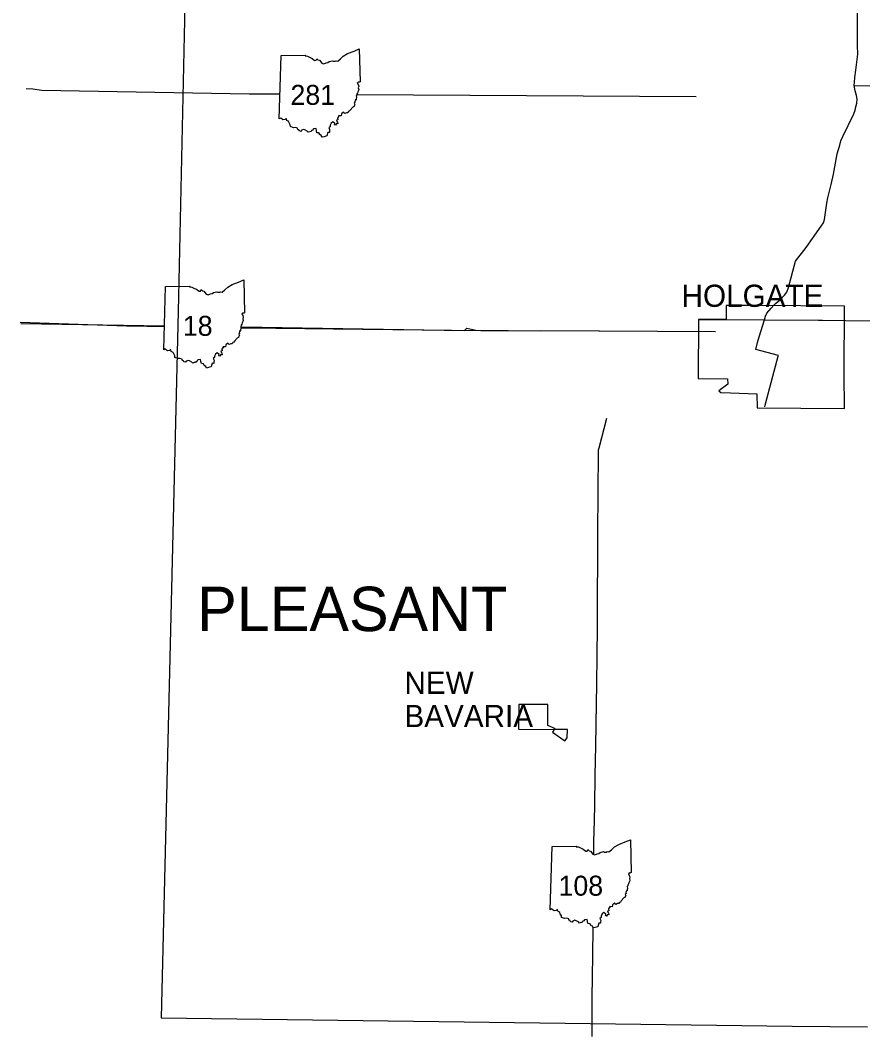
# Model space of a CAD drawing. Extents: x -232 to 448, y 619 to 1059.
# Drawn here: x -28.7 to 10.23, y 750.67 to 797.65 of the extents above; entities that cross this region are included whole.
import ezdxf

# ---------------------------------------------------------------- set-up
doc = ezdxf.new("R2010")
doc.units = 0
doc.layers.add('Default', color=7, linetype='Continuous')

msp = doc.modelspace()

# ---------------------------------------------------------------- linework, layer by layer
at = {"layer": 'Default'}
for p, q in [((-16.731, 793.092), (-16.649, 796.021)), ((-16.731, 793.092), (-16.649, 796.021)), ((-22.072, 782.415), (-21.99, 785.344)), ((-22.072, 782.415), (-21.99, 785.344)), ((-4.204, 756.535), (-4.122, 759.464)), ((-4.204, 756.535), (-4.122, 759.464))]:
    msp.add_line(p, q, dxfattribs=at)
for points in [[(-20.701, 816.815), (-21.395, 784.199)], [(9.837, 794.647), (9.853, 794.793), (9.868, 795.006), (9.912, 795.352), (10.001, 795.97), (10.012, 796.089), (9.99, 796.49), (10.001, 798.599), (10.002, 800.042), (9.959, 803.751), (9.919, 806.086), (9.893, 808.715), (9.882, 809.667), (9.862, 810.894)], [(-16.649, 796.021), (-15.512, 796.04), (-15.53, 796.005), (-15.423, 795.997), (-15.309, 795.935), (-15.213, 795.895), (-15.095, 795.802), (-15.024, 795.803), (-14.994, 795.879), (-14.94, 795.82), (-14.876, 795.81), (-14.766, 795.67), (-14.674, 795.639), (-14.565, 795.687), (-14.483, 795.695), (-14.423, 795.743), (-14.267, 795.783), (-14.223, 795.759), (-14.141, 795.764), (-14.099, 795.782), (-14.027, 795.766), (-13.9, 795.872), (-13.77, 795.998), (-13.569, 796.116), (-13.27, 796.229), (-13.032, 796.329), (-12.998, 794.809)], [(-16.649, 796.021), (-15.512, 796.04), (-15.53, 796.005), (-15.423, 795.997), (-15.309, 795.935), (-15.213, 795.895), (-15.095, 795.802), (-15.024, 795.803), (-14.994, 795.879), (-14.94, 795.82), (-14.876, 795.81), (-14.766, 795.67), (-14.674, 795.639), (-14.565, 795.687), (-14.483, 795.695), (-14.423, 795.743), (-14.267, 795.783), (-14.223, 795.759), (-14.141, 795.764), (-14.099, 795.782), (-14.027, 795.766), (-13.9, 795.872), (-13.77, 795.998), (-13.569, 796.116), (-13.27, 796.229), (-13.032, 796.329), (-12.998, 794.809)], [(-28.433, 794.506), (-28.124, 794.493), (-27.699, 794.427), (-18.127, 794.257), (-16.698, 794.248)], [(-12.998, 794.809), (-13.033, 794.788), (-13.088, 794.798), (-13.124, 794.755), (-13.079, 794.684), (-13.058, 794.609), (-13.077, 794.526), (-13.058, 794.458), (-13.071, 794.401), (-13.105, 794.344), (-13.117, 794.289), (-13.146, 794.232), (-13.143, 794.2), (-13.171, 794.175), (-13.166, 794.08), (-13.18, 794.027), (-13.175, 793.982), (-13.22, 793.97), (-13.21, 793.932), (-13.239, 793.903), (-13.232, 793.853), (-13.265, 793.822), (-13.233, 793.758), (-13.259, 793.738), (-13.28, 793.66), (-13.337, 793.644), (-13.453, 793.502), (-13.494, 793.449), (-13.54, 793.436), (-13.565, 793.38), (-13.621, 793.38), (-13.707, 793.342), (-13.762, 793.408), (-13.858, 793.329), (-13.87, 793.237), (-13.992, 793.24), (-13.987, 793.194), (-14.014, 793.181), (-14.039, 793.134), (-14.025, 793.052), (-14.082, 793.031), (-14.075, 792.983), (-14.038, 792.954), (-14.022, 792.863), (-14.083, 792.882), (-14.133, 792.805), (-14.184, 792.823), (-14.167, 792.888), (-14.254, 792.966), (-14.336, 792.903), (-14.378, 792.803), (-14.379, 792.736), (-14.44, 792.695), (-14.401, 792.6), (-14.408, 792.534), (-14.407, 792.472), (-14.483, 792.474), (-14.529, 792.306)], [(-12.998, 794.809), (-13.033, 794.788), (-13.088, 794.798), (-13.124, 794.755), (-13.079, 794.684), (-13.058, 794.609), (-13.077, 794.526), (-13.058, 794.458), (-13.071, 794.401), (-13.105, 794.344), (-13.117, 794.289), (-13.146, 794.232), (-13.143, 794.2), (-13.171, 794.175), (-13.166, 794.08), (-13.18, 794.027), (-13.175, 793.982), (-13.22, 793.97), (-13.21, 793.932), (-13.239, 793.903), (-13.232, 793.853), (-13.265, 793.822), (-13.233, 793.758), (-13.259, 793.738), (-13.28, 793.66), (-13.337, 793.644), (-13.453, 793.502), (-13.494, 793.449), (-13.54, 793.436), (-13.565, 793.38), (-13.621, 793.38), (-13.707, 793.342), (-13.762, 793.408), (-13.858, 793.329), (-13.87, 793.237), (-13.992, 793.24), (-13.987, 793.194), (-14.014, 793.181), (-14.039, 793.134), (-14.025, 793.052), (-14.082, 793.031), (-14.075, 792.983), (-14.038, 792.954), (-14.022, 792.863), (-14.083, 792.882), (-14.133, 792.805), (-14.184, 792.823), (-14.167, 792.888), (-14.254, 792.966), (-14.336, 792.903), (-14.378, 792.803), (-14.379, 792.736), (-14.44, 792.695), (-14.401, 792.6), (-14.408, 792.534), (-14.407, 792.472), (-14.483, 792.474), (-14.529, 792.306)], [(6.134, 784.486), (6.211, 784.567), (6.426, 784.729), (6.621, 784.95), (6.729, 785.09), (6.805, 785.298), (7.124, 786.514), (7.619, 787.155), (8.318, 788.132), (8.418, 788.285), (8.468, 788.441), (8.57, 789.197), (8.626, 789.446), (8.77, 790.069), (8.886, 790.543), (8.942, 790.876), (9.05, 791.488), (9.11, 791.686), (9.176, 791.879), (9.222, 792.08), (9.311, 792.282), (9.824, 793.333), (9.886, 793.504), (9.921, 793.656), (9.959, 793.824), (9.975, 794.009), (9.949, 794.172), (9.892, 794.39), (9.837, 794.647)], [(9.837, 794.647), (12.998, 794.592), (16.275, 794.54), (21.699, 794.47), (27.126, 794.389), (32.559, 794.313)], [(-13.145, 794.226), (2.535, 794.13)], [(-14.529, 792.306), (-14.662, 792.274), (-14.754, 792.255), (-14.786, 792.331), (-14.852, 792.371), (-14.895, 792.448), (-14.99, 792.459), (-15.012, 792.564), (-15.023, 792.65), (-15.152, 792.629), (-15.187, 792.576), (-15.233, 792.562), (-15.26, 792.51), (-15.322, 792.505), (-15.389, 792.48), (-15.433, 792.532), (-15.543, 792.584), (-15.592, 792.611), (-15.696, 792.569), (-15.718, 792.52), (-15.8, 792.542), (-15.819, 792.597), (-15.869, 792.613), (-15.88, 792.671), (-15.986, 792.702), (-16.068, 792.69), (-16.211, 792.737), (-16.22, 792.814), (-16.269, 792.907), (-16.294, 792.972), (-16.385, 793.022), (-16.403, 793.099), (-16.432, 793.097), (-16.459, 793.065), (-16.559, 793.051), (-16.6, 793.083), (-16.656, 793.137), (-16.731, 793.092)], [(-14.529, 792.306), (-14.662, 792.274), (-14.754, 792.255), (-14.786, 792.331), (-14.852, 792.371), (-14.895, 792.448), (-14.99, 792.459), (-15.012, 792.564), (-15.023, 792.65), (-15.152, 792.629), (-15.187, 792.576), (-15.233, 792.562), (-15.26, 792.51), (-15.322, 792.505), (-15.389, 792.48), (-15.433, 792.532), (-15.543, 792.584), (-15.592, 792.611), (-15.696, 792.569), (-15.718, 792.52), (-15.8, 792.542), (-15.819, 792.597), (-15.869, 792.613), (-15.88, 792.671), (-15.986, 792.702), (-16.068, 792.69), (-16.211, 792.737), (-16.22, 792.814), (-16.269, 792.907), (-16.294, 792.972), (-16.385, 793.022), (-16.403, 793.099), (-16.432, 793.097), (-16.459, 793.065), (-16.559, 793.051), (-16.6, 793.083), (-16.656, 793.137), (-16.731, 793.092)], [(-21.99, 785.344), (-20.854, 785.363), (-20.871, 785.327), (-20.764, 785.32), (-20.65, 785.257), (-20.554, 785.218), (-20.436, 785.125), (-20.365, 785.126), (-20.336, 785.202), (-20.282, 785.143), (-20.218, 785.133), (-20.107, 784.992), (-20.015, 784.962), (-19.906, 785.01), (-19.824, 785.018), (-19.764, 785.066), (-19.608, 785.106), (-19.565, 785.082), (-19.482, 785.087), (-19.441, 785.105), (-19.369, 785.089), (-19.242, 785.195), (-19.111, 785.321), (-18.911, 785.439), (-18.611, 785.551), (-18.374, 785.652), (-18.34, 784.132)], [(-21.99, 785.344), (-20.854, 785.363), (-20.871, 785.327), (-20.764, 785.32), (-20.65, 785.257), (-20.554, 785.218), (-20.436, 785.125), (-20.365, 785.126), (-20.336, 785.202), (-20.282, 785.143), (-20.218, 785.133), (-20.107, 784.992), (-20.015, 784.962), (-19.906, 785.01), (-19.824, 785.018), (-19.764, 785.066), (-19.608, 785.106), (-19.565, 785.082), (-19.482, 785.087), (-19.441, 785.105), (-19.369, 785.089), (-19.242, 785.195), (-19.111, 785.321), (-18.911, 785.439), (-18.611, 785.551), (-18.374, 785.652), (-18.34, 784.132)], [(-21.395, 784.199), (-22.189, 751.541)], [(-18.34, 784.132), (-18.375, 784.111), (-18.429, 784.121), (-18.466, 784.078), (-18.42, 784.007), (-18.399, 783.932), (-18.418, 783.849), (-18.399, 783.781), (-18.412, 783.723), (-18.446, 783.667), (-18.458, 783.612), (-18.487, 783.555), (-18.485, 783.523), (-18.512, 783.498), (-18.507, 783.403), (-18.521, 783.35), (-18.517, 783.305), (-18.562, 783.293), (-18.551, 783.255), (-18.58, 783.226), (-18.574, 783.176), (-18.606, 783.144), (-18.575, 783.081), (-18.6, 783.06), (-18.621, 782.983), (-18.679, 782.967), (-18.794, 782.825), (-18.835, 782.772), (-18.881, 782.758), (-18.906, 782.703), (-18.962, 782.703), (-19.048, 782.665), (-19.103, 782.731), (-19.2, 782.651), (-19.211, 782.56), (-19.333, 782.563), (-19.328, 782.517), (-19.356, 782.503), (-19.38, 782.457), (-19.366, 782.375), (-19.423, 782.354), (-19.416, 782.306), (-19.38, 782.277), (-19.363, 782.186), (-19.424, 782.204), (-19.474, 782.128), (-19.525, 782.146), (-19.509, 782.211), (-19.595, 782.289), (-19.677, 782.226), (-19.72, 782.126), (-19.72, 782.059), (-19.781, 782.018), (-19.742, 781.923), (-19.749, 781.857), (-19.748, 781.795), (-19.824, 781.797), (-19.871, 781.629)], [(-18.34, 784.132), (-18.375, 784.111), (-18.429, 784.121), (-18.466, 784.078), (-18.42, 784.007), (-18.399, 783.932), (-18.418, 783.849), (-18.399, 783.781), (-18.412, 783.723), (-18.446, 783.667), (-18.458, 783.612), (-18.487, 783.555), (-18.485, 783.523), (-18.512, 783.498), (-18.507, 783.403), (-18.521, 783.35), (-18.517, 783.305), (-18.562, 783.293), (-18.551, 783.255), (-18.58, 783.226), (-18.574, 783.176), (-18.606, 783.144), (-18.575, 783.081), (-18.6, 783.06), (-18.621, 782.983), (-18.679, 782.967), (-18.794, 782.825), (-18.835, 782.772), (-18.881, 782.758), (-18.906, 782.703), (-18.962, 782.703), (-19.048, 782.665), (-19.103, 782.731), (-19.2, 782.651), (-19.211, 782.56), (-19.333, 782.563), (-19.328, 782.517), (-19.356, 782.503), (-19.38, 782.457), (-19.366, 782.375), (-19.423, 782.354), (-19.416, 782.306), (-19.38, 782.277), (-19.363, 782.186), (-19.424, 782.204), (-19.474, 782.128), (-19.525, 782.146), (-19.509, 782.211), (-19.595, 782.289), (-19.677, 782.226), (-19.72, 782.126), (-19.72, 782.059), (-19.781, 782.018), (-19.742, 781.923), (-19.749, 781.857), (-19.748, 781.795), (-19.824, 781.797), (-19.871, 781.629)], [(3.675, 780.444), (4.125, 780.426), (5.343, 780.391), (5.354, 779.735), (9.385, 779.703), (9.382, 781.318), (9.39, 784.443), (5.34, 784.477), (3.92, 784.474), (3.921, 783.818)], [(5.449, 783.015), (5.688, 783.807), (5.741, 783.981), (5.809, 784.109), (6.009, 784.352), (6.134, 784.486)], [(-22.043, 783.487), (-23.649, 783.516), (-23.785, 783.52), (-28.697, 783.682)], [(3.921, 783.818), (2.65, 783.824), (2.637, 781.093), (3.984, 781.075)], [(2.651, 783.823), (3.031, 783.821)], [(3.031, 783.821), (3.899, 783.817)], [(3.899, 783.817), (5.688, 783.807), (8.186, 783.787)], [(8.186, 783.787), (8.376, 783.785), (9.434, 783.774)], [(9.434, 783.774), (10.873, 783.759), (14.752, 783.716), (16.259, 783.705), (19.182, 783.663), (21.655, 783.61), (25.392, 783.504), (28.66, 783.449), (32.512, 783.431)], [(-28.667, 783.639), (-22.041, 783.536)], [(-18.481, 783.481), (-8.165, 783.32), (-8.062, 783.417), (-7.638, 783.322), (-4.65, 783.306)], [(3.433, 783.246), (-1.934, 783.287), (-1.963, 783.287), (-7.361, 783.297), (-7.413, 783.292), (-12.837, 783.359), (-12.88, 783.36), (-18.224, 783.416), (-18.322, 783.419), (-18.481, 783.422)], [(5.298, 782.432), (5.372, 782.762), (5.449, 783.015)], [(-19.871, 781.629), (-20.003, 781.597), (-20.095, 781.577), (-20.128, 781.654), (-20.194, 781.694), (-20.236, 781.771), (-20.331, 781.781), (-20.353, 781.887), (-20.364, 781.973), (-20.493, 781.952), (-20.529, 781.899), (-20.574, 781.885), (-20.601, 781.832), (-20.664, 781.828), (-20.731, 781.803), (-20.774, 781.855), (-20.884, 781.907), (-20.934, 781.934), (-21.037, 781.892), (-21.059, 781.843), (-21.141, 781.864), (-21.16, 781.919), (-21.21, 781.936), (-21.221, 781.994), (-21.328, 782.025), (-21.409, 782.013), (-21.552, 782.06), (-21.561, 782.137), (-21.61, 782.23), (-21.635, 782.295), (-21.726, 782.345), (-21.744, 782.422), (-21.774, 782.42), (-21.8, 782.388), (-21.901, 782.374), (-21.941, 782.405), (-21.997, 782.459), (-22.072, 782.415)], [(-19.871, 781.629), (-20.003, 781.597), (-20.095, 781.577), (-20.128, 781.654), (-20.194, 781.694), (-20.236, 781.771), (-20.331, 781.781), (-20.353, 781.887), (-20.364, 781.973), (-20.493, 781.952), (-20.529, 781.899), (-20.574, 781.885), (-20.601, 781.832), (-20.664, 781.828), (-20.731, 781.803), (-20.774, 781.855), (-20.884, 781.907), (-20.934, 781.934), (-21.037, 781.892), (-21.059, 781.843), (-21.141, 781.864), (-21.16, 781.919), (-21.21, 781.936), (-21.221, 781.994), (-21.328, 782.025), (-21.409, 782.013), (-21.552, 782.06), (-21.561, 782.137), (-21.61, 782.23), (-21.635, 782.295), (-21.726, 782.345), (-21.744, 782.422), (-21.774, 782.42), (-21.8, 782.388), (-21.901, 782.374), (-21.941, 782.405), (-21.997, 782.459), (-22.072, 782.415)], [(6.328, 782.131), (6.338, 782.166), (5.298, 782.432)], [(5.711, 779.786), (5.73, 779.858), (6.081, 781.197), (6.328, 782.131)], [(3.984, 781.075), (4.002, 780.834), (3.58, 780.525), (3.675, 780.444)], [(-2.195, 759.098), (-2.188, 759.765), (-2.178, 760.09), (-2.149, 761.339), (-2.124, 762.739), (-2.098, 764.11), (-2.072, 766.079), (-2.061, 766.981), (-2.03, 769.608), (-2.016, 771.158), (-2.01, 772.617), (-2.001, 774.031), (-1.988, 775.729), (-1.972, 777.766), (-1.971, 777.803), (-1.952, 777.889), (-1.59, 779.269)], [(-5.664, 766.03), (-5.674, 764.891), (-4.025, 764.872)], [(-4.315, 766.03), (-5.664, 766.03)], [(-4.315, 765.049), (-4.315, 766.03)], [(-3.407, 764.865), (-3.96, 764.871), (-4.048, 764.93), (-4.108, 764.957), (-4.315, 765.049)], [(-4.025, 764.872), (-4.107, 764.754), (-3.533, 764.352)], [(-3.417, 764.478), (-3.407, 764.865)], [(-3.533, 764.352), (-3.417, 764.478)], [(-4.122, 759.464), (-2.985, 759.483), (-3.003, 759.447), (-2.896, 759.44), (-2.782, 759.377), (-2.685, 759.338), (-2.568, 759.245), (-2.497, 759.246), (-2.467, 759.322), (-2.413, 759.263), (-2.349, 759.253), (-2.238, 759.113), (-2.147, 759.082), (-2.037, 759.13), (-1.956, 759.138), (-1.896, 759.186), (-1.74, 759.226), (-1.696, 759.202), (-1.614, 759.207), (-1.572, 759.225), (-1.5, 759.209), (-1.373, 759.315), (-1.243, 759.441), (-1.042, 759.559), (-0.742, 759.672), (-0.505, 759.772), (-0.471, 758.252)], [(-4.122, 759.464), (-2.985, 759.483), (-3.003, 759.447), (-2.896, 759.44), (-2.782, 759.377), (-2.685, 759.338), (-2.568, 759.245), (-2.497, 759.246), (-2.467, 759.322), (-2.413, 759.263), (-2.349, 759.253), (-2.238, 759.113), (-2.147, 759.082), (-2.037, 759.13), (-1.956, 759.138), (-1.896, 759.186), (-1.74, 759.226), (-1.696, 759.202), (-1.614, 759.207), (-1.572, 759.225), (-1.5, 759.209), (-1.373, 759.315), (-1.243, 759.441), (-1.042, 759.559), (-0.742, 759.672), (-0.505, 759.772), (-0.471, 758.252)], [(-0.471, 758.252), (-0.506, 758.231), (-0.561, 758.241), (-0.597, 758.198), (-0.552, 758.127), (-0.531, 758.052), (-0.55, 757.969), (-0.531, 757.901), (-0.544, 757.843), (-0.578, 757.787), (-0.59, 757.732), (-0.619, 757.675), (-0.616, 757.643), (-0.644, 757.618), (-0.639, 757.523), (-0.653, 757.47), (-0.648, 757.425), (-0.693, 757.413), (-0.683, 757.375), (-0.711, 757.346), (-0.705, 757.296), (-0.738, 757.264), (-0.706, 757.201), (-0.732, 757.18), (-0.753, 757.103), (-0.81, 757.087), (-0.926, 756.945), (-0.967, 756.892), (-1.012, 756.878), (-1.038, 756.823), (-1.094, 756.823), (-1.179, 756.785), (-1.235, 756.851), (-1.331, 756.772), (-1.343, 756.68), (-1.465, 756.683), (-1.46, 756.637), (-1.487, 756.623), (-1.512, 756.577), (-1.498, 756.495), (-1.555, 756.474), (-1.548, 756.426), (-1.511, 756.397), (-1.495, 756.306), (-1.556, 756.324), (-1.606, 756.248), (-1.657, 756.266), (-1.64, 756.331), (-1.727, 756.409), (-1.809, 756.346), (-1.851, 756.246), (-1.852, 756.179), (-1.913, 756.138), (-1.874, 756.043), (-1.881, 755.977), (-1.88, 755.915), (-1.956, 755.917), (-2.002, 755.749)], [(-0.471, 758.252), (-0.506, 758.231), (-0.561, 758.241), (-0.597, 758.198), (-0.552, 758.127), (-0.531, 758.052), (-0.55, 757.969), (-0.531, 757.901), (-0.544, 757.843), (-0.578, 757.787), (-0.59, 757.732), (-0.619, 757.675), (-0.616, 757.643), (-0.644, 757.618), (-0.639, 757.523), (-0.653, 757.47), (-0.648, 757.425), (-0.693, 757.413), (-0.683, 757.375), (-0.711, 757.346), (-0.705, 757.296), (-0.738, 757.264), (-0.706, 757.201), (-0.732, 757.18), (-0.753, 757.103), (-0.81, 757.087), (-0.926, 756.945), (-0.967, 756.892), (-1.012, 756.878), (-1.038, 756.823), (-1.094, 756.823), (-1.179, 756.785), (-1.235, 756.851), (-1.331, 756.772), (-1.343, 756.68), (-1.465, 756.683), (-1.46, 756.637), (-1.487, 756.623), (-1.512, 756.577), (-1.498, 756.495), (-1.555, 756.474), (-1.548, 756.426), (-1.511, 756.397), (-1.495, 756.306), (-1.556, 756.324), (-1.606, 756.248), (-1.657, 756.266), (-1.64, 756.331), (-1.727, 756.409), (-1.809, 756.346), (-1.851, 756.246), (-1.852, 756.179), (-1.913, 756.138), (-1.874, 756.043), (-1.881, 755.977), (-1.88, 755.915), (-1.956, 755.917), (-2.002, 755.749)], [(-2.002, 755.749), (-2.135, 755.717), (-2.227, 755.697), (-2.259, 755.774), (-2.325, 755.814), (-2.368, 755.891), (-2.463, 755.902), (-2.485, 756.007), (-2.496, 756.093), (-2.625, 756.072), (-2.66, 756.019), (-2.706, 756.005), (-2.733, 755.952), (-2.795, 755.948), (-2.862, 755.923), (-2.906, 755.975), (-3.016, 756.027), (-3.065, 756.054), (-3.169, 756.012), (-3.191, 755.963), (-3.273, 755.984), (-3.292, 756.039), (-3.342, 756.056), (-3.353, 756.114), (-3.459, 756.145), (-3.541, 756.133), (-3.684, 756.18), (-3.693, 756.257), (-3.742, 756.35), (-3.767, 756.415), (-3.858, 756.465), (-3.876, 756.542), (-3.905, 756.54), (-3.932, 756.508), (-4.032, 756.494), (-4.073, 756.526), (-4.129, 756.579), (-4.204, 756.535)], [(-2.002, 755.749), (-2.135, 755.717), (-2.227, 755.697), (-2.259, 755.774), (-2.325, 755.814), (-2.368, 755.891), (-2.463, 755.902), (-2.485, 756.007), (-2.496, 756.093), (-2.625, 756.072), (-2.66, 756.019), (-2.706, 756.005), (-2.733, 755.952), (-2.795, 755.948), (-2.862, 755.923), (-2.906, 755.975), (-3.016, 756.027), (-3.065, 756.054), (-3.169, 756.012), (-3.191, 755.963), (-3.273, 755.984), (-3.292, 756.039), (-3.342, 756.056), (-3.353, 756.114), (-3.459, 756.145), (-3.541, 756.133), (-3.684, 756.18), (-3.693, 756.257), (-3.742, 756.35), (-3.767, 756.415), (-3.858, 756.465), (-3.876, 756.542), (-3.905, 756.54), (-3.932, 756.508), (-4.032, 756.494), (-4.073, 756.526), (-4.129, 756.579), (-4.204, 756.535)], [(-2.273, 750.671), (-2.268, 752.47), (-2.244, 754.423), (-2.223, 755.698)], [(-22.189, 751.541), (6.975, 751.162), (10.453, 751.122)]]:
    msp.add_lwpolyline(points, dxfattribs=at)

# ---------------------------------------------------------------- texts
for s, height, p in [('281', 0.9234, (-16.212, 793.745)), ('HOLGATE', 1.026, (1.862, 784.407)), ('18', 0.9234, (-21.186, 783.068)), ('PLEASANT', 2.052, (-20.524, 769.419)), ('NEW', 1.026, (-10.946, 766.518)), ('BAVARIA', 1.026, (-10.946, 764.979)), ('108', 0.9234, (-3.823, 757.188))]:
    msp.add_text(s, height=height, dxfattribs=at).set_placement(p)

doc.saveas('drawing.dxf')
